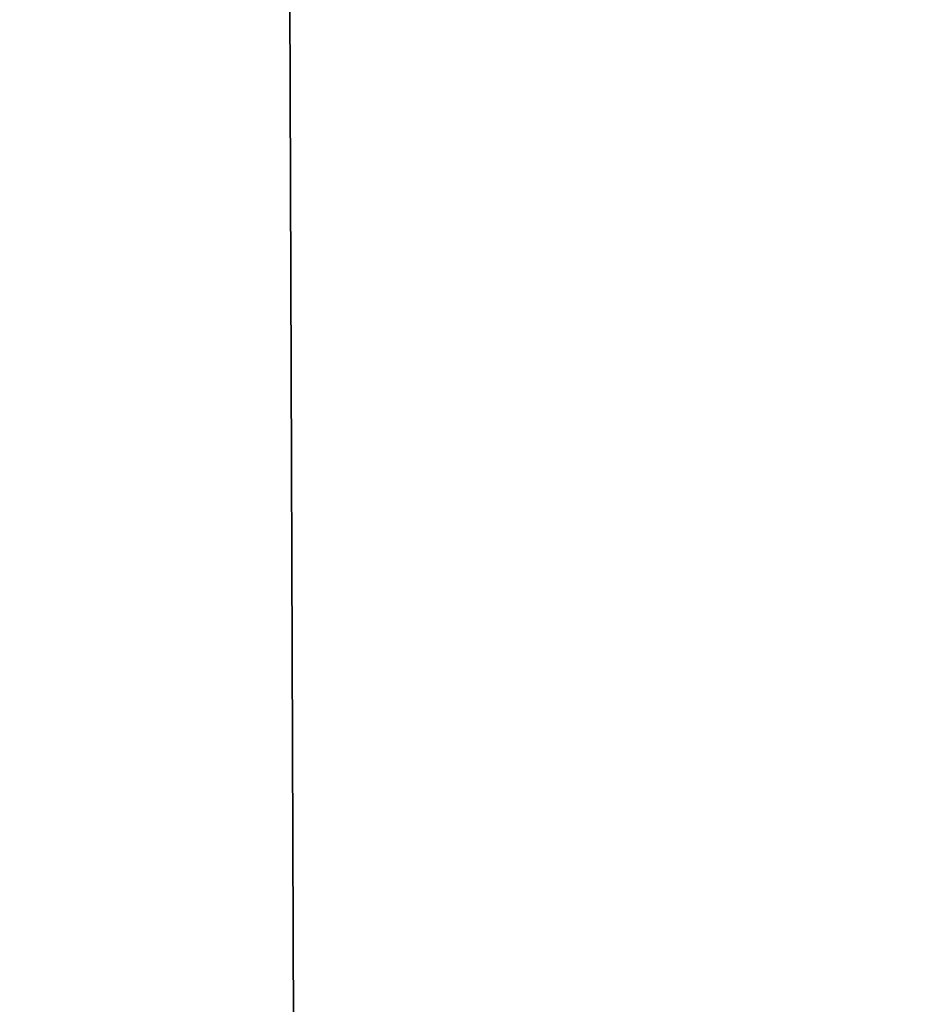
# Model space of a CAD drawing. Header units: millimetres. Extents: x -455 to 455, y -678 to 20.
# Tile 524 of 656: x -2.197 to -2.059, y -37.839 to -37.687. Entities that reach past the tile are written whole.
import ezdxf

# ---------------------------------------------------------------- set-up
doc = ezdxf.new("R2010")
doc.units = ezdxf.units.MM
doc.header["$LTSCALE"] = 65.185185
for name, color, linetype in [('237', 7, 'CONTINUOUS'), ('362', 7, 'CONTINUOUS'), ('451', 7, 'CONTINUOUS'), ('566', 7, 'CONTINUOUS'), ('568', 7, 'CONTINUOUS')]:
    doc.layers.add(name, color=color, linetype=linetype)

msp = doc.modelspace()

# ---------------------------------------------------------------- linework, layer by layer
at = {"layer": '237', "linetype": 'CONTINUOUS'}
for points in [[(-2.02482, -74.85131, -2.96229), (-2.2, -25, -1.35), (-2.63505, -74.85131, -1.35), (-2.02482, -74.85131, -2.96229)], [(-1.87094, -25.60872, -2.45872), (-2.2, -25, -1.35), (-2.02482, -74.85131, -2.96229), (-1.87094, -25.60872, -2.45872)]]:
    msp.add_3dface(points, dxfattribs=at)
at = {"layer": '362', "linetype": 'CONTINUOUS'}
for points in [[(-2, -74.7, 19.85), (-2, 0, 19.85), (-4.05718, -6.35378, 19.03358), (-2, -74.7, 19.85)], [(-2, -74.7, 19.85), (-4.05718, -6.35378, 19.03358), (-4.12132, -74.7, 18.97132), (-2, -74.7, 19.85)]]:
    msp.add_3dface(points, dxfattribs=at)
at = {"layer": '451', "linetype": 'CONTINUOUS'}
for points in [[(-1.25, -36.79967, -6.15), (-2.30598, -38.59628, -6.15), (-2.25792, -36.30178, -6.15), (-1.25, -36.79967, -6.15)], [(-2, -41.71041, -6.15), (-2.30598, -38.59628, -6.15), (-1.25, -36.79967, -6.15), (-2, -41.71041, -6.15)]]:
    msp.add_3dface(points, dxfattribs=at)
at = {"layer": '566', "linetype": 'CONTINUOUS'}
for points in [[(-2.09344, -12.78906, 15.05), (-1.9099, -11.79276, 15.84277), (-2.63505, -74.85131, 15.05), (-2.09344, -12.78906, 15.05)], [(-2.63505, -74.85131, 15.05), (-1.9099, -11.79276, 15.84277), (-2.02482, -74.85131, 16.66229), (-2.63505, -74.85131, 15.05)]]:
    msp.add_3dface(points, dxfattribs=at)
at = {"layer": '568', "linetype": 'CONTINUOUS'}
for points in [[(-2.63505, -74.85131, 15.05), (-2.32584, -39.4198, 14.79427), (-2.09344, -12.78906, 15.05), (-2.63505, -74.85131, 15.05)], [(-2.31118, -37.7399, 14.78312), (-2.09344, -12.78906, 15.05), (-2.32584, -39.4198, 14.79427), (-2.31118, -37.7399, 14.78312)], [(-2.29822, -36.25534, 14.77201), (-2.09344, -12.78906, 15.05), (-2.31118, -37.7399, 14.78312), (-2.29822, -36.25534, 14.77201)]]:
    msp.add_3dface(points, dxfattribs=at)

doc.saveas('drawing.dxf')
